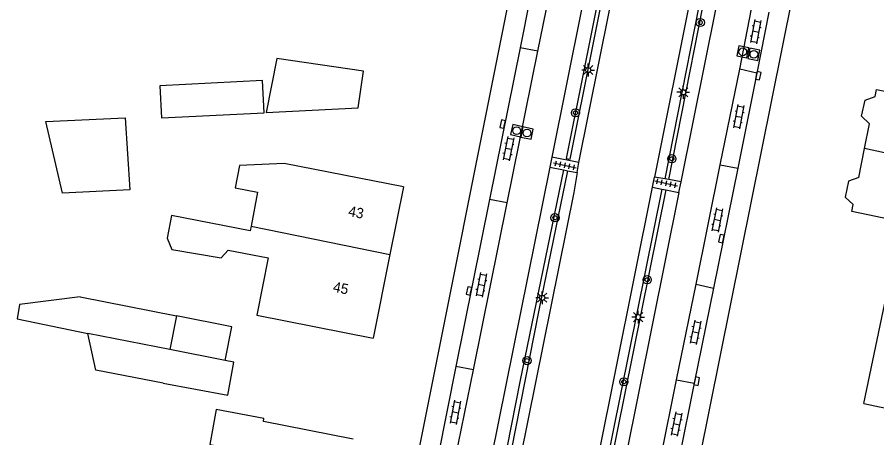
# Model space of a CAD drawing. Extents: x 131000 to 133013, y 393000 to 396501.
# Drawn here: x 132497.9 to 132581.5, y 394584 to 394624.9 of the extents above; entities that cross this region are included whole.
import ezdxf

# ---------------------------------------------------------------- set-up
doc = ezdxf.new("R2010")
doc.units = 0
for name, color, linetype in [('gg-anno-huisnummerreeks BGT', 7, 'Continuous'), ('gg-bbg-bijgebouw', 7, 'Continuous'), ('gg-bbg-gedigitaliseerde bebouwing', 7, 'Continuous'), ('gg-bbg-gedigitaliseerde bijgebouw', 7, 'Continuous'), ('gg-bbg-hoofdgebouw', 7, 'Continuous'), ('gg-bbg-luifel en loopbrug', 7, 'Continuous'), ('gg-bbg-tussenscheiding', 7, 'Continuous'), ('gg-knt-verharding', 7, 'Continuous'), ('gg-knt-verharding nz', 7, 'Continuous'), ('gt-grn-groengrens', 7, 'Continuous'), ('gt-symb-boom', 7, 'Continuous'), ('gt-symb-klinker verharding', 7, 'Continuous'), ('gt-symb-kolk', 7, 'Continuous'), ('gt-symb-lichtmast', 7, 'Continuous'), ('gt-symb-rioolschacht', 7, 'Continuous'), ('gt-symb-tegel verharding', 7, 'Continuous')]:
    doc.layers.add(name, color=color, linetype=linetype)

# ---------------------------------------------------------------- blocks, each defined once
blk = doc.blocks.new('gt0-RS')
at = {"layer": 'gt-symb-rioolschacht'}
blk.add_lwpolyline([(-0.5, -0.5), (0.5, -0.5), (0.5, 0.5), (-0.5, 0.5)], close=True, dxfattribs=at)
blk.add_circle((0, 0), 0.375, dxfattribs=at)
blk = doc.blocks.new('gt0-KL1')
at = {"layer": 'gt-symb-klinker verharding'}
for p, q in [((-1.15, 0.3), (1.15, 0.3)), ((-1, -0.3), (-1, 0.3)), ((-0.5, 0.3), (-0.5, 0.45)), ((0, -0.3), (0, 0.3)), ((0.5, 0.3), (0.5, 0.45)), ((1, -0.3), (1, 0.3)), ((-1.15, -0.3), (1.15, -0.3)), ((-0.5, -0.45), (-0.5, -0.3)), ((0.5, -0.45), (0.5, -0.3))]:
    blk.add_line(p, q, dxfattribs=at)
blk = doc.blocks.new('gt0-KOLK')
at = {"layer": 'gt-symb-kolk'}
blk.add_lwpolyline([(0, 0), (0.375, 0), (0.375, 0.4), (-0.375, 0.4), (-0.375, 0), (0, 0)], dxfattribs=at)
blk = doc.blocks.new('gt0-TEG1')
at = {"layer": 'gt-symb-tegel verharding'}
for p, q in [((-1.125, 0), (1.125, 0)), ((-0.9, -0.25), (-0.9, 0.25)), ((-0.45, -0.25), (-0.45, 0.25)), ((0, -0.25), (0, 0.25)), ((0.45, -0.25), (0.45, 0.25)), ((0.9, -0.25), (0.9, 0.25))]:
    blk.add_line(p, q, dxfattribs=at)
blk = doc.blocks.new('gt0-BOOM')
at = {"layer": 'gt-symb-boom'}
for radius in [0.4, 0.2]:
    blk.add_circle((0, 0), radius, dxfattribs=at)
blk = doc.blocks.new('gt0-LMAST')
at = {"layer": 'gt-symb-lichtmast'}
for p, q in [((-0.182, 0.173), (-0.447, 0.438)), ((-0.005, 0.246), (-0.005, 0.621)), ((0.172, 0.173), (0.437, 0.438)), ((-0.255, -0.004), (-0.63, -0.004)), ((-0.182, -0.181), (-0.447, -0.446)), ((-0.005, -0.254), (-0.005, -0.629)), ((0.437, -0.446), (0.172, -0.181)), ((0.245, -0.004), (0.62, -0.004))]:
    blk.add_line(p, q, dxfattribs=at)
blk.add_circle((-0.005, -0.004), 0.25, dxfattribs=at)

msp = doc.modelspace()

# ---------------------------------------------------------------- linework, layer by layer
at = {"layer": 'gg-bbg-bijgebouw'}
msp.add_lwpolyline([(132522.093, 394615.658), (132531.027, 394616.143), (132531.558, 394619.683)], dxfattribs=at)
at = {"layer": 'gg-bbg-gedigitaliseerde bebouwing'}
for p, q in [((132521.195, 394595.964), (132532.48, 394593.73)), ((132580.18, 394587.39), (132585.07, 394586.36))]:
    msp.add_line(p, q, dxfattribs=at)
for points in [[(132535.45, 394608.45), (132523.852, 394610.717), (132519.485, 394610.529), (132519.068, 394608.362), (132521.253, 394607.941), (132520.613, 394604.613)], [(132597.105, 394605.875), (132597.036, 394605.546), (132591.714, 394606.659), (132591.559, 394605.913), (132587.761, 394606.707), (132587.267, 394604.34), (132579.02, 394606.04)], [(132520.613, 394604.613), (132520.528, 394604.175), (132512.878, 394605.659), (132512.449, 394603.45), (132512.909, 394602.371), (132517.705, 394601.551), (132518.401, 394602.3), (132522.278, 394601.548), (132521.195, 394595.964)], [(132530.53, 394583.93), (132521.817, 394585.634), (132521.873, 394585.936), (132517.228, 394586.793), (132516.6, 394583.392), (132520.678, 394582.639), (132520.03, 394579.127)]]:
    msp.add_lwpolyline(points, dxfattribs=at)
at = {"layer": 'gg-bbg-gedigitaliseerde bijgebouw'}
for p, q in [((132504.004, 394597.74), (132513.357, 394595.904)), ((132497.882, 394595.613), (132504.756, 394594.204)), ((132513.357, 394595.904), (132512.714, 394592.628)), ((132518.087, 394591.564), (132512.714, 394592.628))]:
    msp.add_line(p, q, dxfattribs=at)
for points in [[(132531.558, 394619.683), (132523.134, 394620.915), (132522.093, 394615.658)], [(132508.365, 394615.151), (132508.826, 394608.153), (132502.301, 394607.816), (132500.666, 394614.792), (132508.365, 394615.151)], [(132504.004, 394597.74), (132498.114, 394597), (132497.882, 394595.613)], [(132512.071, 394589.353), (132505.514, 394590.64), (132504.756, 394594.204)], [(132512.071, 394589.353), (132518.354, 394588.194), (132518.945, 394591.394), (132518.087, 394591.564)]]:
    msp.add_lwpolyline(points, dxfattribs=at)
at = {"layer": 'gg-bbg-hoofdgebouw'}
for p, q in [((132581.289, 394617.225), (132581.43, 394617.92)), ((132580.261, 394612.159), (132580.753, 394614.582)), ((132579.695, 394609.367), (132580.261, 394612.159)), ((132535.45, 394608.45), (132534.121, 394601.864)), ((132579.02, 394606.04), (132579.157, 394606.718)), ((132534.121, 394601.864), (132532.48, 394593.73)), ((132580.18, 394587.39), (132582.64, 394599.14))]:
    msp.add_line(p, q, dxfattribs=at)
for points in [[(132581.43, 394617.92), (132589.664, 394616.25), (132589.767, 394616.759), (132599.059, 394614.874)], [(132580.753, 394614.582), (132579.972, 394615.304), (132580.308, 394616.881), (132581.289, 394617.225)], [(132579.695, 394609.367), (132578.695, 394609.01), (132578.378, 394607.432), (132579.157, 394606.718)]]:
    msp.add_lwpolyline(points, dxfattribs=at)
at = {"layer": 'gg-bbg-luifel en loopbrug'}
for points in [[(132521.898, 394615.649), (132521.728, 394618.793), (132511.748, 394618.251), (132511.909, 394615.167), (132521.898, 394615.649)], [(132518.087, 394591.564), (132518.736, 394594.839), (132513.357, 394595.904)]]:
    msp.add_lwpolyline(points, dxfattribs=at)
at = {"layer": 'gg-bbg-tussenscheiding'}
for p, q in [((132597.657, 394608.517), (132580.261, 394612.159)), ((132520.613, 394604.613), (132534.121, 394601.864)), ((132512.714, 394592.628), (132504.756, 394594.204))]:
    msp.add_line(p, q, dxfattribs=at)
at = {"layer": 'gg-knt-verharding'}
for p, q in [((132570.728, 394751.785), (132536.419, 394580.45)), ((132579.544, 394707.455), (132559.833, 394609.4)), ((132583.09, 394675.81), (132562.809, 394575.133)), ((132550.022, 394638.11), (132546.766, 394621.975)), ((132548.509, 394621.645), (132551.75, 394637.731)), ((132568.122, 394619.887), (132569.269, 394625.747)), ((132570.971, 394625.413), (132569.776, 394619.507)), ((132546.766, 394621.975), (132543.798, 394607.208)), ((132545.519, 394606.878), (132548.509, 394621.645)), ((132566.23, 394610.6), (132568.122, 394619.887)), ((132569.776, 394619.507), (132567.927, 394610.268)), ((132549.867, 394611.332), (132549.667, 394610.358)), ((132552.497, 394610.821), (132549.867, 394611.332)), ((132552.311, 394609.835), (132552.497, 394610.821)), ((132563.883, 394598.97), (132566.23, 394610.6)), ((132549.667, 394610.358), (132543.345, 394579.055)), ((132549.667, 394610.358), (132551.005, 394610.093)), ((132551.005, 394610.093), (132551.397, 394610.016)), ((132551.397, 394610.016), (132552.311, 394609.835)), ((132567.927, 394610.268), (132565.587, 394598.612)), ((132559.634, 394608.402), (132559.833, 394609.4)), ((132560.836, 394609.222), (132559.833, 394609.4)), ((132561.23, 394609.151), (132560.836, 394609.222)), ((132562.423, 394608.939), (132561.23, 394609.151)), ((132562.206, 394607.904), (132562.423, 394608.939)), ((132553.337, 394577.041), (132559.634, 394608.402)), ((132559.634, 394608.402), (132560.562, 394608.222)), ((132560.562, 394608.222), (132560.954, 394608.146)), ((132560.954, 394608.146), (132562.206, 394607.904)), ((132562.206, 394607.904), (132555.883, 394576.528)), ((132543.798, 394607.208), (132540.542, 394590.991)), ((132542.25, 394590.645), (132545.519, 394606.878)), ((132561.994, 394589.695), (132563.883, 394598.97)), ((132565.587, 394598.612), (132563.708, 394589.362)), ((132540.542, 394590.991), (132538.813, 394582.319)), ((132540.468, 394581.966), (132542.25, 394590.645)), ((132560.286, 394581.192), (132561.994, 394589.695)), ((132563.708, 394589.362), (132561.985, 394580.84))]:
    msp.add_line(p, q, dxfattribs=at)
for points in [[(132570.784, 394716.257), (132570.454, 394714.599), (132570.552, 394714.579), (132564.386, 394683.628), (132549.867, 394611.332)], [(132552.497, 394610.821), (132564.321, 394669.584), (132572.861, 394711.507), (132572.931, 394712.086)], [(132562.423, 394608.939), (132581.89, 394705.644), (132582.009, 394705.619), (132582.625, 394708.654)], [(132552.311, 394609.835), (132551.988, 394607.905), (132546.075, 394578.505)]]:
    msp.add_lwpolyline(points, dxfattribs=at)
at = {"layer": 'gg-knt-verharding nz'}
for p, q in [((132548.509, 394621.645), (132546.766, 394621.975)), ((132569.776, 394619.507), (132568.122, 394619.887)), ((132566.23, 394610.6), (132567.927, 394610.268)), ((132545.519, 394606.878), (132543.798, 394607.208)), ((132563.883, 394598.97), (132565.587, 394598.612)), ((132542.25, 394590.645), (132540.542, 394590.991)), ((132561.994, 394589.695), (132563.708, 394589.362))]:
    msp.add_line(p, q, dxfattribs=at)
at = {"layer": 'gt-grn-groengrens'}
for points in [[(132572.523, 394714.99), (132572.327, 394715.03), (132561.094, 394660.343), (132551.258, 394611.217), (132551.65, 394611.139), (132562.234, 394663.993)], [(132561.23, 394609.151), (132565.791, 394632.38), (132581.24, 394707.084), (132580.848, 394707.166), (132565.399, 394632.46), (132560.836, 394609.222)], [(132551.005, 394610.093), (132546.778, 394589.641), (132536.207, 394536.007), (132529.931, 394505.445)], [(132551.397, 394610.016), (132548.598, 394596.472), (132536.092, 394533.022), (132530.408, 394505.34)], [(132560.562, 394608.222), (132546.208, 394537.036), (132539.451, 394503.341)], [(132560.954, 394608.146), (132546.6, 394536.958), (132539.841, 394503.255)]]:
    msp.add_lwpolyline(points, dxfattribs=at)

# ---------------------------------------------------------------- block references
at = {"layer": 'gt-symb-boom'}
for p in [(132564.287, 394624.426), (132552.161, 394615.645), (132561.529, 394611.177), (132550.16, 394605.44), (132559.131, 394599.413), (132547.45, 394591.55), (132556.857, 394589.493)]:
    msp.add_blockref('gt0-BOOM', p, dxfattribs=at)
at = {"layer": 'gt-symb-klinker verharding'}
for p, rotation in [((132569.677, 394623.545), -101.13011108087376), ((132568.022, 394615.268), -101.13011108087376), ((132545.644, 394612.154), -100.83791044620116), ((132565.945, 394605.235), -101.13011108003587), ((132543.006, 394598.921), -100.83791044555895), ((132563.829, 394594.314), -101.13011108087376), ((132540.477, 394586.537), -100.83791044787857), ((132561.982, 394585.383), -101.13011108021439)]:
    msp.add_blockref('gt0-KL1', p, dxfattribs=dict(at, rotation=rotation))
at = {"layer": 'gt-symb-kolk'}
for p, rotation in [((132569.732, 394619.29), -101.7145252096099), ((132545.27, 394614.505), 78.70129978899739), ((132566.535, 394603.377), 78.57767892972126), ((132542, 394598.287), 78.57767893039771), ((132563.755, 394589.593), -101.47848203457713)]:
    msp.add_blockref('gt0-KOLK', p, dxfattribs=dict(at, rotation=rotation))
at = {"layer": 'gt-symb-lichtmast'}
for p in [(132553.399, 394619.805), (132562.638, 394617.64), (132548.921, 394597.667), (132558.256, 394595.784)]:
    msp.add_blockref('gt0-LMAST', p, dxfattribs=at)
at = {"layer": 'gt-symb-rioolschacht'}
for p, rotation in [((132568.424, 394621.571), 169.39794170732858), ((132569.501, 394621.331), 79.1058170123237), ((132546.436, 394613.907), -13.174926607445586), ((132547.445, 394613.678), 78.52151796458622)]:
    msp.add_blockref('gt0-RS', p, dxfattribs=dict(at, rotation=rotation))
at = {"layer": 'gt-symb-tegel verharding'}
for p, rotation in [((132551.13, 394610.534), -12.298855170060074), ((132560.984, 394608.789), -12.29885516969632)]:
    msp.add_blockref('gt0-TEG1', p, dxfattribs=dict(at, rotation=rotation))

# ---------------------------------------------------------------- texts
at = {"layer": 'gg-anno-huisnummerreeks BGT'}
for s, p in [('43', (132530.007, 394605.631)), ('45', (132528.522, 394598.271))]:
    msp.add_text(s, height=1, rotation=348.6, dxfattribs=at).set_placement(p)

doc.saveas('drawing.dxf')
